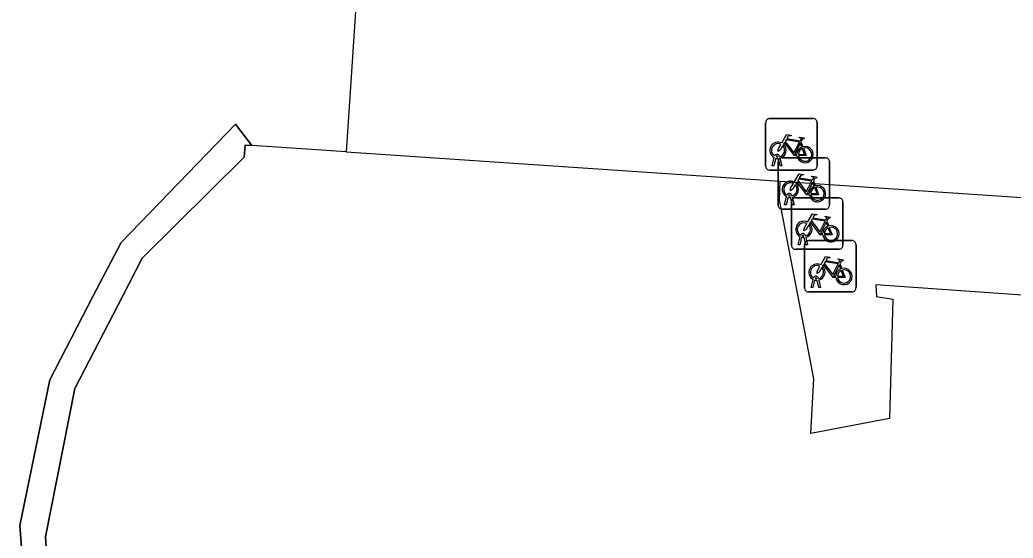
# Model space of a CAD drawing. Extents: x 161848 to 162726, y 385382 to 386521.
# Drawn here: x 161947.93 to 161967.25, y 385995.3 to 386005.38 of the extents above; entities that cross this region are included whole.
import ezdxf

# ---------------------------------------------------------------- set-up
doc = ezdxf.new("R2010")
doc.units = 0
for name, color, linetype in [('IMGEO_Fietsenrek', 7, 'Continuous'), ('IMGEO_Pand', 7, 'Continuous'), ('IMGEO_Pand_overbouw', 7, 'Continuous'), ('IMGEO_Voetpad_open', 7, 'Continuous')]:
    doc.layers.add(name, color=color, linetype=linetype)

msp = doc.modelspace()

# ---------------------------------------------------------------- linework, layer by layer
at = {"layer": 'IMGEO_Fietsenrek'}
for p, q in [((161962.513, 386003.458), (161963.354, 386003.458)), ((161963.354, 386003.458), (161962.513, 386003.458)), ((161962.438, 386002.533), (161962.438, 386003.374)), ((161962.438, 386003.374), (161962.438, 386002.533)), ((161963.438, 386003.383), (161963.438, 386002.542)), ((161963.438, 386002.542), (161963.438, 386003.383)), ((161963.125, 386003.007), (161963.161, 386002.912)), ((161962.565, 386002.542), (161962.604, 386002.702)), ((161962.634, 386002.69), (161962.599, 386002.542)), ((161962.676, 386002.714), (161962.675, 386002.718)), ((161962.717, 386002.542), (161962.683, 386002.684)), ((161962.707, 386002.725), (161962.708, 386002.718)), ((161962.715, 386002.688), (161962.75, 386002.542)), ((161962.754, 386002.696), (161963.595, 386002.696)), ((161963.595, 386002.696), (161962.754, 386002.696)), ((161963.679, 386002.621), (161963.679, 386001.78)), ((161963.679, 386001.78), (161963.679, 386002.621)), ((161963.363, 386002.458), (161962.522, 386002.458)), ((161962.522, 386002.458), (161963.363, 386002.458)), ((161962.599, 386002.542), (161962.565, 386002.542)), ((161962.679, 386001.771), (161962.679, 386002.612)), ((161962.679, 386002.612), (161962.679, 386001.771)), ((161962.75, 386002.542), (161962.717, 386002.542)), ((161963.366, 386002.245), (161963.402, 386002.15)), ((161962.806, 386001.78), (161962.845, 386001.94)), ((161962.875, 386001.928), (161962.84, 386001.78)), ((161962.917, 386001.952), (161962.916, 386001.956)), ((161962.958, 386001.78), (161962.924, 386001.922)), ((161962.948, 386001.963), (161962.949, 386001.956)), ((161962.956, 386001.926), (161962.991, 386001.78)), ((161963.016, 386001.917), (161963.857, 386001.917)), ((161963.857, 386001.917), (161963.016, 386001.917)), ((161963.604, 386001.696), (161962.763, 386001.696)), ((161962.763, 386001.696), (161963.604, 386001.696)), ((161962.84, 386001.78), (161962.806, 386001.78)), ((161962.941, 386000.992), (161962.941, 386001.833)), ((161962.941, 386001.833), (161962.941, 386000.992)), ((161962.991, 386001.78), (161962.958, 386001.78)), ((161963.941, 386001.842), (161963.941, 386001.001)), ((161963.941, 386001.001), (161963.941, 386001.842)), ((161963.628, 386001.466), (161963.664, 386001.371)), ((161963.068, 386001.001), (161963.107, 386001.161)), ((161963.137, 386001.149), (161963.102, 386001.001)), ((161963.179, 386001.173), (161963.178, 386001.177)), ((161963.22, 386001.001), (161963.186, 386001.143)), ((161963.21, 386001.184), (161963.211, 386001.177)), ((161963.218, 386001.147), (161963.253, 386001.001)), ((161963.27, 386001.086), (161964.111, 386001.086)), ((161964.111, 386001.086), (161963.27, 386001.086)), ((161963.866, 386000.917), (161963.025, 386000.917)), ((161963.025, 386000.917), (161963.866, 386000.917)), ((161963.102, 386001.001), (161963.068, 386001.001)), ((161963.195, 386000.161), (161963.195, 386001.002)), ((161963.195, 386001.002), (161963.195, 386000.161)), ((161963.253, 386001.001), (161963.22, 386001.001)), ((161964.195, 386001.011), (161964.195, 386000.17)), ((161964.195, 386000.17), (161964.195, 386001.011)), ((161963.882, 386000.635), (161963.918, 386000.54)), ((161963.322, 386000.17), (161963.361, 386000.33)), ((161963.391, 386000.318), (161963.356, 386000.17)), ((161963.433, 386000.342), (161963.432, 386000.346)), ((161963.474, 386000.17), (161963.44, 386000.312)), ((161963.464, 386000.353), (161963.465, 386000.346)), ((161963.472, 386000.316), (161963.507, 386000.17)), ((161963.356, 386000.17), (161963.322, 386000.17)), ((161963.507, 386000.17), (161963.474, 386000.17)), ((161964.12, 386000.086), (161963.279, 386000.086)), ((161963.279, 386000.086), (161964.12, 386000.086))]:
    msp.add_line(p, q, dxfattribs=at)
for points in [[(161962.751, 386002.984), (161962.846, 386003.148), (161962.932, 386003.134), (161962.934, 386003.125), (161962.878, 386003.114), (161962.851, 386003.069), (161963.107, 386003.028)], [(161963.094, 386003.003), (161962.837, 386003.044), (161962.82, 386003.015), (161962.987, 386002.795), (161963.094, 386003.003)], [(161963.107, 386003.028), (161963.132, 386003.077), (161963.126, 386003.081), (161963.103, 386003.085), (161963.091, 386003.092), (161963.09, 386003.095), (161963.092, 386003.1), (161963.187, 386003.085), (161963.189, 386003.075), (161963.179, 386003.062), (161963.167, 386003.056), (161963.153, 386003.062), (161963.125, 386003.007)], [(161962.772, 386002.932), (161962.72, 386002.842), (161962.68, 386002.817), (161962.681, 386002.864), (161962.736, 386002.958)], [(161963.047, 386002.74), (161962.997, 386002.74), (161962.806, 386002.991), (161962.787, 386002.959)], [(161963.142, 386002.905), (161963.112, 386002.982), (161963.003, 386002.764), (161963.046, 386002.764)], [(161963.076, 386002.764), (161963.196, 386002.763), (161963.152, 386002.877)], [(161963.172, 386002.884), (161963.227, 386002.739), (161963.077, 386002.739)], [(161962.992, 386002.222), (161963.087, 386002.386), (161963.173, 386002.372), (161963.175, 386002.363), (161963.119, 386002.352), (161963.092, 386002.307), (161963.348, 386002.266)], [(161963.335, 386002.241), (161963.078, 386002.282), (161963.061, 386002.253), (161963.228, 386002.033), (161963.335, 386002.241)], [(161963.348, 386002.266), (161963.373, 386002.315), (161963.367, 386002.319), (161963.344, 386002.323), (161963.332, 386002.33), (161963.331, 386002.333), (161963.333, 386002.338), (161963.428, 386002.323), (161963.43, 386002.313), (161963.42, 386002.3), (161963.408, 386002.294), (161963.394, 386002.3), (161963.366, 386002.245)], [(161963.013, 386002.17), (161962.961, 386002.08), (161962.921, 386002.055), (161962.922, 386002.102), (161962.977, 386002.196)], [(161963.288, 386001.978), (161963.238, 386001.978), (161963.047, 386002.229), (161963.028, 386002.197)], [(161963.383, 386002.143), (161963.353, 386002.22), (161963.244, 386002.002), (161963.287, 386002.002)], [(161963.317, 386002.002), (161963.437, 386002.001), (161963.393, 386002.115)], [(161963.413, 386002.122), (161963.468, 386001.977), (161963.318, 386001.977)], [(161963.254, 386001.443), (161963.349, 386001.607), (161963.435, 386001.593), (161963.437, 386001.584), (161963.381, 386001.573), (161963.354, 386001.528), (161963.61, 386001.487)], [(161963.597, 386001.462), (161963.34, 386001.503), (161963.323, 386001.474), (161963.49, 386001.254), (161963.597, 386001.462)], [(161963.61, 386001.487), (161963.635, 386001.536), (161963.629, 386001.54), (161963.606, 386001.544), (161963.594, 386001.551), (161963.593, 386001.554), (161963.595, 386001.559), (161963.69, 386001.544), (161963.692, 386001.534), (161963.682, 386001.521), (161963.67, 386001.515), (161963.656, 386001.521), (161963.628, 386001.466)], [(161963.275, 386001.391), (161963.223, 386001.301), (161963.183, 386001.276), (161963.184, 386001.323), (161963.239, 386001.417)], [(161963.55, 386001.199), (161963.5, 386001.199), (161963.309, 386001.45), (161963.29, 386001.418)], [(161963.645, 386001.364), (161963.615, 386001.441), (161963.506, 386001.223), (161963.549, 386001.223)], [(161963.579, 386001.223), (161963.699, 386001.222), (161963.655, 386001.336)], [(161963.675, 386001.343), (161963.73, 386001.198), (161963.58, 386001.198)], [(161963.508, 386000.612), (161963.603, 386000.776), (161963.689, 386000.762), (161963.691, 386000.753), (161963.635, 386000.742), (161963.608, 386000.697), (161963.864, 386000.656)], [(161963.864, 386000.656), (161963.889, 386000.705), (161963.883, 386000.709), (161963.86, 386000.713), (161963.848, 386000.72), (161963.847, 386000.723), (161963.849, 386000.728), (161963.944, 386000.713), (161963.946, 386000.703), (161963.936, 386000.69), (161963.924, 386000.684), (161963.91, 386000.69), (161963.882, 386000.635)], [(161963.529, 386000.56), (161963.477, 386000.47), (161963.437, 386000.445), (161963.438, 386000.492), (161963.493, 386000.586)], [(161963.804, 386000.368), (161963.754, 386000.368), (161963.563, 386000.619), (161963.544, 386000.587)], [(161963.851, 386000.631), (161963.594, 386000.672), (161963.577, 386000.643), (161963.744, 386000.423), (161963.851, 386000.631)], [(161963.899, 386000.533), (161963.869, 386000.61), (161963.76, 386000.392), (161963.803, 386000.392)], [(161963.833, 386000.392), (161963.953, 386000.391), (161963.909, 386000.505)], [(161963.929, 386000.512), (161963.984, 386000.367), (161963.834, 386000.367)]]:
    msp.add_lwpolyline(points, dxfattribs=at)
for centre, radius, start, end in [((161962.516, 386003.38), 0.0779, 92.4484, 184.2845), ((161962.516, 386003.38), 0.0779, 92.4484, 184.2845), ((161963.36, 386003.38), 0.0779, 2.4484, 94.2845), ((161963.36, 386003.38), 0.0779, 2.4484, 94.2845), ((161962.678, 386002.843), 0.159, 62.6766, 242.1369), ((161962.678, 386002.843), 0.129, 63.3192, 238.903), ((161962.678, 386002.843), 0.129, 283.6043, 43.4302), ((161962.678, 386002.843), 0.159, 283.5766, 46.6042), ((161963.205, 386002.759), 0.159, 113.3408, 178.3217), ((161963.205, 386002.759), 0.159, 187.0065, 105.7708), ((161963.205, 386002.759), 0.129, 113.923, 177.9556), ((161963.205, 386002.759), 0.129, 188.6715, 104.5883), ((161962.658, 386002.714), 0.0499, 12.8025, 158.6934), ((161962.678, 386002.843), 0.159, 253.9967, 271.7867), ((161962.658, 386002.714), 0.0174, 12.8025, 163.4502), ((161962.678, 386002.843), 0.129, 253.415, 269.0204), ((161962.757, 386002.618), 0.0779, 92.4484, 184.2845), ((161962.757, 386002.618), 0.0779, 92.4484, 184.2845), ((161963.601, 386002.618), 0.0779, 2.4484, 94.2845), ((161963.601, 386002.618), 0.0779, 2.4484, 94.2845), ((161962.516, 386002.536), 0.0779, 182.4484, 274.2845), ((161962.516, 386002.536), 0.0779, 182.4484, 274.2845), ((161963.36, 386002.536), 0.0779, 272.4484, 4.2845), ((161963.36, 386002.536), 0.0779, 272.4484, 4.2845), ((161962.919, 386002.081), 0.159, 62.6766, 242.1369), ((161962.919, 386002.081), 0.129, 63.3192, 238.903), ((161962.919, 386002.081), 0.129, 283.6043, 43.4302), ((161962.919, 386002.081), 0.159, 283.5766, 46.6042), ((161963.446, 386001.997), 0.159, 113.3408, 178.3217), ((161963.446, 386001.997), 0.159, 187.0065, 105.7708), ((161963.446, 386001.997), 0.129, 113.923, 177.9556), ((161963.446, 386001.997), 0.129, 188.6715, 104.5883), ((161962.899, 386001.952), 0.0499, 12.8025, 158.6934), ((161962.919, 386002.081), 0.159, 253.9967, 271.7867), ((161962.899, 386001.952), 0.0174, 12.8025, 163.4502), ((161962.919, 386002.081), 0.129, 253.415, 269.0204), ((161963.019, 386001.839), 0.0779, 92.4484, 184.2845), ((161963.019, 386001.839), 0.0779, 92.4484, 184.2845), ((161963.863, 386001.839), 0.0779, 2.4484, 94.2845), ((161963.863, 386001.839), 0.0779, 2.4484, 94.2845), ((161962.757, 386001.774), 0.0779, 182.4484, 274.2845), ((161962.757, 386001.774), 0.0779, 182.4484, 274.2845), ((161963.601, 386001.774), 0.0779, 272.4484, 4.2845), ((161963.601, 386001.774), 0.0779, 272.4484, 4.2845), ((161963.181, 386001.302), 0.159, 62.6766, 242.1369), ((161963.181, 386001.302), 0.129, 63.3192, 238.903), ((161963.181, 386001.302), 0.129, 283.6043, 43.4302), ((161963.181, 386001.302), 0.159, 283.5766, 46.6042), ((161963.708, 386001.218), 0.159, 113.3408, 178.3217), ((161963.708, 386001.218), 0.159, 187.0065, 105.7708), ((161963.708, 386001.218), 0.129, 113.923, 177.9556), ((161963.708, 386001.218), 0.129, 188.6715, 104.5883), ((161963.161, 386001.173), 0.0499, 12.8025, 158.6934), ((161963.181, 386001.302), 0.159, 253.9967, 271.7867), ((161963.161, 386001.173), 0.0174, 12.8025, 163.4502), ((161963.181, 386001.302), 0.129, 253.415, 269.0204), ((161963.273, 386001.008), 0.0779, 92.4484, 184.2845), ((161963.273, 386001.008), 0.0779, 92.4484, 184.2845), ((161964.117, 386001.008), 0.0779, 2.4484, 94.2845), ((161964.117, 386001.008), 0.0779, 2.4484, 94.2845), ((161963.019, 386000.995), 0.0779, 182.4484, 274.2845), ((161963.019, 386000.995), 0.0779, 182.4484, 274.2845), ((161963.863, 386000.995), 0.0779, 272.4484, 4.2845), ((161963.863, 386000.995), 0.0779, 272.4484, 4.2845), ((161963.435, 386000.471), 0.159, 62.6766, 242.1369), ((161963.435, 386000.471), 0.129, 63.3192, 238.903), ((161963.435, 386000.471), 0.129, 283.6043, 43.4302), ((161963.435, 386000.471), 0.159, 283.5766, 46.6042), ((161963.962, 386000.387), 0.159, 113.3408, 178.3217), ((161963.962, 386000.387), 0.159, 187.0065, 105.7708), ((161963.962, 386000.387), 0.129, 113.923, 177.9556), ((161963.962, 386000.387), 0.129, 188.6715, 104.5883), ((161963.415, 386000.342), 0.0499, 12.8025, 158.6934), ((161963.435, 386000.471), 0.159, 253.9967, 271.7867), ((161963.415, 386000.342), 0.0174, 12.8025, 163.4502), ((161963.435, 386000.471), 0.129, 253.415, 269.0204), ((161963.273, 386000.164), 0.0779, 182.4484, 274.2845), ((161963.273, 386000.164), 0.0779, 182.4484, 274.2845), ((161964.117, 386000.164), 0.0779, 272.4484, 4.2845), ((161964.117, 386000.164), 0.0779, 272.4484, 4.2845)]:
    msp.add_arc(centre, radius, start, end, dxfattribs=at)
at = {"layer": 'IMGEO_Pand'}
for points in [[(161952.446, 386002.932), (161952.315, 386002.941), (161952.295, 386002.706), (161950.315, 386000.743), (161949.93, 386000), (161949.004, 385998.211), (161948.433, 385995.323), (161948.609, 385992.582), (161949.599, 385989.886), (161951.248, 385987.738), (161951.286, 385987.439)], [(161954.28, 386002.809), (161952.446, 386002.932)], [(161954.28, 386002.809), (161962.72, 386002.241)], [(161970.751, 385998.643), (161969.956, 385998.483), (161969.708, 385999.638), (161969.929, 385999.853), (161967.798, 386000), (161964.58, 386000.222), (161964.591, 386000), (161964.908, 385999.948), (161964.849, 385997.626), (161963.316, 385997.336), (161963.377, 385998.399), (161963.069, 386000), (161962.708, 386001.878), (161962.72, 386002.241)]]:
    msp.add_lwpolyline(points, dxfattribs=at)
at = {"layer": 'IMGEO_Pand_overbouw'}
msp.add_lwpolyline([(161951.286, 385987.439), (161951.248, 385987.738), (161949.599, 385989.886), (161948.609, 385992.582), (161948.433, 385995.323), (161949.004, 385998.211), (161949.93, 386000), (161950.315, 386000.743), (161952.295, 386002.706), (161952.315, 386002.941), (161952.446, 386002.932), (161952.296, 386003.13), (161952.127, 386003.353), (161949.906, 386001.05), (161949.355, 386000), (161948.519, 385998.379), (161947.935, 385995.544), (161948.176, 385992.392), (161949.172, 385989.67), (161951.06, 385987.093), (161951.14, 385987.194)], close=True, dxfattribs=at)
at = {"layer": 'IMGEO_Voetpad_open'}
for points in [[(161954.524, 386006.517), (161954.28, 386002.809)], [(161951.286, 385987.439), (161951.14, 385987.194), (161951.06, 385987.093), (161949.172, 385989.67), (161948.176, 385992.392), (161947.935, 385995.544), (161948.519, 385998.379), (161949.355, 386000), (161949.906, 386001.05), (161952.127, 386003.353), (161952.296, 386003.13), (161952.446, 386002.932)], [(161962.72, 386002.241), (161970.682, 386001.705), (161970.571, 386000.289), (162017.169, 385997.206)]]:
    msp.add_lwpolyline(points, dxfattribs=at)

doc.saveas('drawing.dxf')
